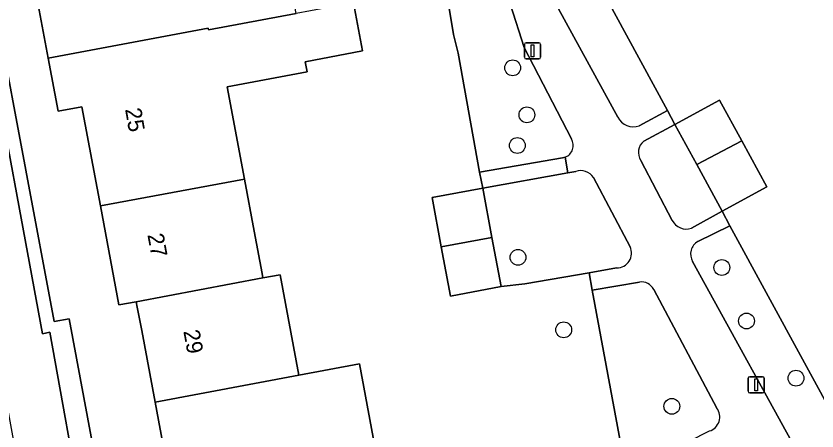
# Model space of a CAD drawing. Extents: x 157793 to 159380, y 380877 to 382313.
# Drawn here: x 158791.04 to 158840.56, y 381661.37 to 381687.03 of the extents above; entities that cross this region are included whole.
import ezdxf

# ---------------------------------------------------------------- set-up
doc = ezdxf.new("R2010")
doc.units = 0
for name, color, linetype in [('IMGEO_Boom', 7, 'Continuous'), ('IMGEO_Erf', 7, 'Continuous'), ('IMGEO_Groenvoorziening', 7, 'Continuous'), ('IMGEO_Lichtmast', 7, 'Continuous'), ('IMGEO_Pand', 7, 'Continuous'), ('IMGEO_Pand_nummerreeks', 7, 'Continuous'), ('IMGEO_Rijbaan_lokaal_open', 7, 'Continuous'), ('IMGEO_Voetpad_halfverhard', 7, 'Continuous'), ('IMGEO_Voetpad_open', 7, 'Continuous')]:
    doc.layers.add(name, color=color, linetype=linetype)

msp = doc.modelspace()

# ---------------------------------------------------------------- linework, layer by layer
at = {"layer": 'IMGEO_Boom'}
for centre in [(158821.749, 381683.825), (158822.628, 381680.919), (158822.037, 381679.023), (158822.077, 381672.107), (158834.681, 381671.479), (158836.204, 381668.17), (158824.904, 381667.626), (158839.264, 381664.633), (158831.592, 381662.896)]:
    msp.add_circle(centre, 0.489, dxfattribs=at)
at = {"layer": 'IMGEO_Erf'}
for points in [[(158850.685, 381701.78), (158836.217, 381728.81), (158812.425, 381716.036), (158815.602, 381710.178), (158825.621, 381691.706), (158831.316, 381681.183), (158831.779, 381680.32), (158834.541, 381681.828), (158835.915, 381679.312), (158837.472, 381676.46), (158834.71, 381674.952), (158835.183, 381674.049), (158842.047, 381661.455)], [(158828.773, 381658.761), (158826.671, 381670.08), (158826.471, 381671.155), (158822.499, 381670.466), (158821.036, 381670.301), (158817.901, 381669.714), (158817.331, 381672.758), (158816.762, 381675.799), (158819.897, 381676.386), (158819.705, 381677.377), (158818.385, 381684.725), (158818.094, 381685.887), (158817.787, 381687.76), (158817.595, 381688.931), (158817.575, 381689.055), (158820.144, 381690.456), (158818.346, 381693.653), (158817.806, 381694.797), (158807.729, 381713.514), (158789.967, 381703.977)], [(158800.805, 381656.928), (158799.638, 381663.161), (158798.811, 381667.577), (158798.54, 381669.024), (158798.476, 381669.365), (158797.407, 381669.165), (158796.262, 381675.283), (158795.115, 381681.41), (158793.649, 381681.136), (158793.033, 381684.425), (158792.417, 381687.715)], [(158811.907, 381687.845), (158812.465, 381684.868), (158808.921, 381684.205), (158809.04, 381683.572), (158804.092, 381682.646), (158805.159, 381676.95), (158805.762, 381673.729), (158806.254, 381671.103), (158806.305, 381670.831), (158807.371, 381671.031), (158808.533, 381664.827), (158812.272, 381665.527), (158813.398, 381659.516)], [(158789.873, 381686.864), (158793.407, 381668.133), (158794.333, 381668.306), (158796.598, 381656.133)]]:
    msp.add_lwpolyline(points, dxfattribs=at)
at = {"layer": 'IMGEO_Groenvoorziening'}
for points in [[(158829.578, 381680.247), (158831.316, 381681.183), (158825.621, 381691.706), (158823.522, 381690.622), (158824.577, 381687.475), (158828.242, 381680.777)], [(158825.381, 381679.431), (158822.455, 381685.091), (158821.614, 381687.723), (158820.424, 381687.609), (158820.256, 381687.962), (158817.787, 381687.76), (158818.094, 381685.887), (158818.385, 381684.725), (158819.705, 381677.377), (158824.832, 381678.256), (158825, 381678.302)], [(158832.802, 381673.908), (158834.71, 381674.952), (158833.132, 381677.841), (158831.779, 381680.32), (158829.86, 381679.286)], [(158829.671, 381678.097), (158831.606, 381674.388)], [(158825.645, 381677.419), (158825.167, 381677.333), (158819.897, 381676.386), (158820.467, 381673.342), (158821.036, 381670.301), (158822.499, 381670.466), (158826.471, 381671.155), (158828.177, 381671.451)], [(158829.007, 381672.754), (158826.742, 381677.039)], [(158841.817, 381657.936), (158856.061, 381665.909), (158858.869, 381668.53), (158854.704, 381668.259), (158842.047, 381661.455), (158835.183, 381674.049), (158833.205, 381673.085)], [(158832.873, 381671.854), (158840.025, 381658.87)], [(158829.591, 381670.574), (158826.671, 381670.08), (158828.773, 381658.761), (158833.915, 381661.369)], [(158834.366, 381662.785), (158830.466, 381670.115)]]:
    msp.add_lwpolyline(points, dxfattribs=at)
for centre, radius, start, end in [((158829.199, 381681.24), 1.063, 205.8347, 290.8882), ((158824.704, 381679.031), 0.787, 292.13, 30.5743), ((158830.395, 381678.592), 0.876, 127.5838, 214.3522), ((158825.957, 381676.546), 0.927, 32.1436, 109.6443), ((158832.489, 381674.858), 1.001, 208.0443, 288.2208), ((158833.624, 381672.312), 0.88, 118.4638, 211.3492), ((158828.183, 381672.363), 0.912, 269.6445, 25.3619), ((158829.719, 381669.754), 0.83, 25.7937, 98.8459), ((158833.637, 381662.237), 0.912, 287.739, 36.9274)]:
    msp.add_arc(centre, radius, start, end, dxfattribs=at)
at = {"layer": 'IMGEO_Lichtmast'}
for p, q in [((158822.478, 381684.474), (158822.478, 381685.274)), ((158822.478, 381685.274), (158822.478, 381684.474)), ((158822.578, 381685.374), (158823.368, 381685.374)), ((158823.368, 381685.374), (158822.578, 381685.374)), ((158823.468, 381685.274), (158823.468, 381684.474)), ((158823.468, 381684.474), (158823.468, 381685.274)), ((158823.368, 381684.374), (158822.578, 381684.374)), ((158822.578, 381684.374), (158823.368, 381684.374)), ((158836.309, 381663.826), (158836.309, 381664.626)), ((158836.309, 381664.626), (158836.309, 381663.826)), ((158836.409, 381664.726), (158837.199, 381664.726)), ((158837.199, 381664.726), (158836.409, 381664.726)), ((158837.299, 381664.626), (158837.299, 381663.826)), ((158837.299, 381663.826), (158837.299, 381664.626)), ((158837.199, 381663.726), (158836.409, 381663.726)), ((158836.409, 381663.726), (158837.199, 381663.726))]:
    msp.add_line(p, q, dxfattribs=at)
for points in [[(158822.898, 381685.249), (158823.048, 381685.249), (158823.048, 381684.499), (158822.898, 381684.499), (158822.898, 381685.249)], [(158836.729, 381664.601), (158836.879, 381664.601), (158836.879, 381663.851), (158836.729, 381663.851), (158836.729, 381664.601)]]:
    msp.add_lwpolyline(points, dxfattribs=at)
for centre, start, end in [((158822.578, 381685.274), 90, 180), ((158822.578, 381685.274), 90, 180), ((158823.368, 381685.274), 0, 90), ((158823.368, 381685.274), 360, 90), ((158822.578, 381684.474), 180, 270), ((158822.578, 381684.474), 180, 270), ((158823.368, 381684.474), 270, 0), ((158823.368, 381684.474), 270, 0), ((158836.409, 381664.626), 90, 180), ((158836.409, 381664.626), 90, 180), ((158837.199, 381664.626), 0, 90), ((158837.199, 381664.626), 360, 90), ((158836.409, 381663.826), 180, 270), ((158836.409, 381663.826), 180, 270), ((158837.199, 381663.826), 270, 0), ((158837.199, 381663.826), 270, 0)]:
    msp.add_arc(centre, 0.1, start, end, dxfattribs=at)
at = {"layer": 'IMGEO_Pand'}
for points in [[(158807.806, 381690.157), (158807.734, 381690.543), (158802.83, 381689.625), (158801.665, 381695.847), (158792.968, 381694.218), (158794.126, 381688.035), (158792.417, 381687.715), (158793.033, 381684.425), (158802.912, 381686.279), (158802.934, 381686.164), (158808.364, 381687.18)], [(158805.159, 381676.95), (158804.092, 381682.646), (158809.04, 381683.572), (158808.921, 381684.205), (158812.465, 381684.868), (158811.907, 381687.845), (158808.364, 381687.18), (158802.934, 381686.164), (158802.912, 381686.279), (158793.033, 381684.425), (158793.649, 381681.136), (158795.115, 381681.41), (158796.262, 381675.283)], [(158835.915, 381679.312), (158834.541, 381681.828), (158831.779, 381680.32), (158833.132, 381677.841)], [(158835.915, 381679.312), (158833.132, 381677.841), (158834.71, 381674.952), (158837.472, 381676.46)], [(158805.159, 381676.95), (158796.262, 381675.283), (158797.407, 381669.165), (158798.476, 381669.365), (158806.305, 381670.831), (158806.254, 381671.103), (158805.762, 381673.729)], [(158817.331, 381672.758), (158820.467, 381673.342), (158819.897, 381676.386), (158816.762, 381675.799)], [(158817.331, 381672.758), (158817.901, 381669.714), (158821.036, 381670.301), (158820.467, 381673.342)], [(158806.305, 381670.831), (158798.476, 381669.365), (158798.54, 381669.024), (158798.811, 381667.577), (158799.638, 381663.161), (158808.533, 381664.827), (158807.371, 381671.031)], [(158808.533, 381664.827), (158799.638, 381663.161), (158800.805, 381656.928), (158801.962, 381657.145), (158802.528, 381654.124), (158809.547, 381655.439), (158809.587, 381655.224), (158814.661, 381656.173), (158814.013, 381659.631), (158813.398, 381659.516), (158812.272, 381665.527)]]:
    msp.add_lwpolyline(points, close=True, dxfattribs=at)
at = {"layer": 'IMGEO_Rijbaan_lokaal_open'}
msp.add_lwpolyline([(158790.195, 381664.477), (158791.865, 381655.295), (158795.215, 381655.896), (158793.125, 381667.488), (158792.682, 381667.379), (158789.086, 381686.717)], dxfattribs=at)
at = {"layer": 'IMGEO_Voetpad_halfverhard'}
for points in [[(158828.242, 381680.777), (158824.577, 381687.475), (158823.522, 381690.622), (158825.621, 381691.706), (158815.602, 381710.178), (158812.425, 381716.036), (158809.589, 381714.513), (158819.106, 381697.306), (158819.459, 381696.126)], [(158820.073, 381693.259), (158821.348, 381689.478), (158821.614, 381687.723), (158822.455, 381685.091), (158825.381, 381679.431)], [(158829.86, 381679.286), (158831.779, 381680.32), (158831.316, 381681.183), (158829.578, 381680.247)], [(158825, 381678.302), (158825.167, 381677.333), (158825.645, 381677.419)], [(158831.606, 381674.388), (158829.671, 381678.097)], [(158826.742, 381677.039), (158829.007, 381672.754)], [(158833.205, 381673.085), (158835.183, 381674.049), (158834.71, 381674.952), (158832.802, 381673.908)], [(158840.025, 381658.87), (158832.873, 381671.854)], [(158828.177, 381671.451), (158826.471, 381671.155), (158826.671, 381670.08), (158829.591, 381670.574)], [(158830.466, 381670.115), (158834.366, 381662.785)]]:
    msp.add_lwpolyline(points, dxfattribs=at)
for centre, radius, start, end in [((158829.199, 381681.24), 1.063, 205.8347, 290.8882), ((158824.704, 381679.031), 0.787, 292.13, 30.5743), ((158830.395, 381678.592), 0.876, 127.5838, 214.3522), ((158825.957, 381676.546), 0.927, 32.1436, 109.6443), ((158832.489, 381674.858), 1.001, 208.0443, 288.2208), ((158833.624, 381672.312), 0.88, 118.4638, 211.3492), ((158828.183, 381672.363), 0.912, 269.6445, 25.3619), ((158829.719, 381669.754), 0.83, 25.7937, 98.8459), ((158833.637, 381662.237), 0.912, 287.739, 36.9274)]:
    msp.add_arc(centre, radius, start, end, dxfattribs=at)
at = {"layer": 'IMGEO_Voetpad_open'}
for points in [[(158794.333, 381668.306), (158793.407, 381668.133), (158789.873, 381686.864), (158789.086, 381686.717), (158792.682, 381667.379), (158793.125, 381667.488), (158795.215, 381655.896), (158796.598, 381656.133)], [(158819.897, 381676.386), (158825.167, 381677.333), (158825, 381678.302), (158824.832, 381678.256), (158819.705, 381677.377)]]:
    msp.add_lwpolyline(points, close=True, dxfattribs=at)

# ---------------------------------------------------------------- texts
at = {"layer": 'IMGEO_Pand_nummerreeks'}
for s, rotation, p in [('25', 279.8674, (158797.78, 381681.263)), ('27', 280.6052, (158799.159, 381673.501)), ('29', 280.6052, (158801.381, 381667.54))]:
    msp.add_text(s, height=1, rotation=rotation, dxfattribs=at).set_placement(p)

doc.saveas('drawing.dxf')
